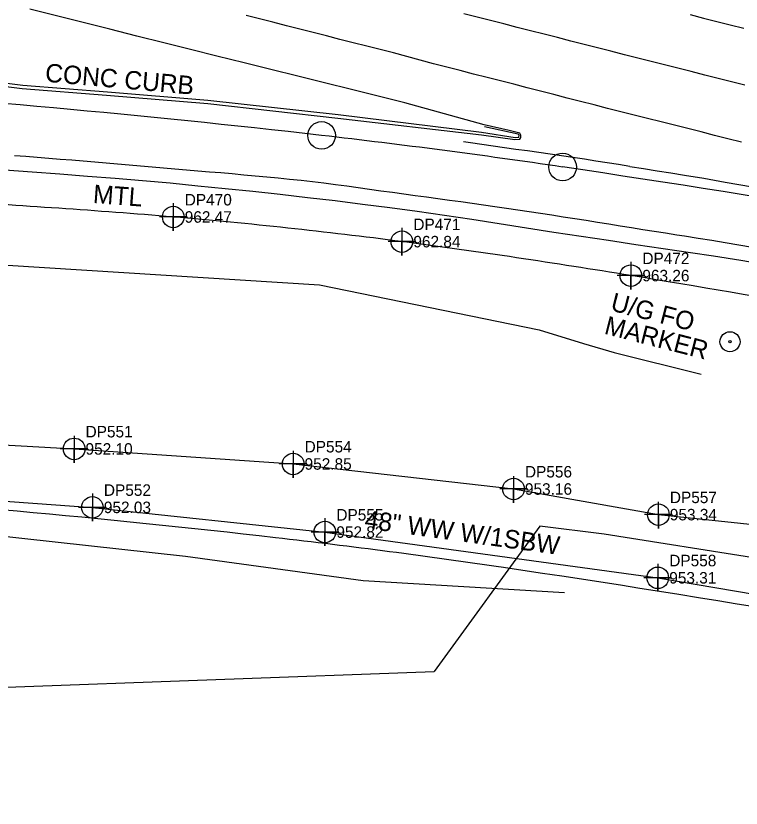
# Model space of a CAD drawing. Extents: x 1182322 to 1186765, y 572295 to 575411.
# Drawn here: x 1185283.6 to 1185441.1, y 573652.7 to 573824.9 of the extents above; entities that cross this region are included whole.
import ezdxf

# ---------------------------------------------------------------- set-up
doc = ezdxf.new("R2010")
doc.units = 0
for name, color, linetype in [('COGO Default Chain', 7, 'Continuous'), ('Exist Guardrail', 7, 'Continuous'), ('Exist Guardrail Cogo Elevation', 7, 'Continuous'), ('Exist Guardrail Cogo Number', 7, 'Continuous'), ('Exist Guardrail Cogo Point CELL', 7, 'Continuous'), ('Exist Guardrail Text', 7, 'Continuous'), ('Exist Horizontal Alignment', 7, 'Continuous'), ('Exist Horizontal Alignment Point', 7, 'Continuous'), ('Exist Other Culture Fence Line', 7, 'Continuous'), ('Exist Other Culture Fence Line Cogo Elevation', 7, 'Continuous'), ('Exist Other Culture Fence Line Cogo Number', 7, 'Continuous'), ('Exist Other Culture Fence Line Cogo Point CELL', 7, 'Continuous'), ('Exist Other Culture Fence Line Text', 7, 'Continuous'), ('Exist Other Culture Located Object CELL', 7, 'Continuous'), ('Exist Other Culture Located Object Text', 7, 'Continuous'), ('Exist Right of Way Line', 7, 'Continuous'), ('Exist Roads Curbs', 7, 'Continuous'), ('Exist Roads Curbs Text', 7, 'Continuous'), ('Exist Roads EOP', 7, 'Continuous'), ('Exist Roads EOT', 7, 'Continuous'), ('Exist Utilities Telephone UG Conduit SUE LOS B', 7, 'Continuous'), ('Exist Utilities Telephone UG Conduit SUE LOS B Cogo Elevation', 7, 'Continuous'), ('Exist Utilities Telephone UG Conduit SUE LOS B Cogo Number', 7, 'Continuous'), ('Exist Utilities Telephone UG Conduit SUE LOS B Cogo Point CELL', 7, 'Continuous'), ('Exist Vegetation Woods Line', 7, 'Continuous'), ('Sheet Layout Plan Border', 7, 'Continuous')]:
    doc.layers.add(name, color=color, linetype=linetype)

msp = doc.modelspace()

# ---------------------------------------------------------------- linework, layer by layer
at = {"layer": 'COGO Default Chain'}
for centre, radius, start, end in [((1192883.59, 603243.25), 30327.83, 255.640516, 256.263723), ((1185071.3, 571370.22), 2444.65, 83.45501, 86.1973), ((1185163.68, 572175.45), 1634.14, 81.6044, 83.45501), ((1184948.77, 570719.25), 3106.12, 76.39941, 81.6044)]:
    msp.add_arc(centre, radius, start, end, dxfattribs=at)
at = {"layer": 'Exist Guardrail'}
for points in [[(1185390.3, 573940.07), (1185437.01, 573922.28), (1185484.33, 573906.54), (1185526.22, 573893.43), (1185574.13, 573879.46), (1185622.33, 573866.54), (1185670.88, 573853.88), (1185719.13, 573841.46), (1185767.43, 573829.33), (1185816.18, 573817.9), (1185864.94, 573807.26), (1185913.93, 573797.57), (1185963.25, 573788.74), (1186012.41, 573780.34), (1186049.41, 573774.82)], [(1185594.93, 573734.55), (1185552.15, 573743.92), (1185503.35, 573753.48), (1185460.44, 573761.12), (1185417.11, 573768.48), (1185367.38, 573775.86), (1185317.73, 573781.22), (1185267.96, 573784.75), (1185211.84, 573788.21), (1185161.85, 573789.69), (1185111.95, 573789.89), (1185061.93, 573788.34)]]:
    msp.add_spline(points, degree=3, dxfattribs=at)
at = {"layer": 'Exist Guardrail Cogo Point CELL'}
for points in [[(1185317.73, 573784.22), (1185317.73, 573778.22), (1185317.73, 573781.22), (1185320.73, 573781.22), (1185314.73, 573781.22)], [(1185367.38, 573778.86), (1185367.38, 573772.86), (1185367.38, 573775.86), (1185370.38, 573775.86), (1185364.38, 573775.86)], [(1185417.11, 573771.48), (1185417.11, 573765.48), (1185417.11, 573768.48), (1185420.11, 573768.48), (1185414.11, 573768.48)]]:
    msp.add_lwpolyline(points, dxfattribs=at)
for centre in [(1185317.73, 573781.22), (1185367.38, 573775.86), (1185417.11, 573768.48)]:
    msp.add_circle(centre, 2.34, dxfattribs=at)
at = {"layer": 'Exist Horizontal Alignment'}
for centre, radius, start, end in [((1192883.59, 603243.25), 30327.83, 255.640516, 256.263723), ((1185071.3, 571370.22), 2444.65, 83.45501, 86.1973), ((1185163.68, 572175.45), 1634.14, 81.6044, 83.45501), ((1184948.77, 570719.25), 3106.12, 76.39941, 81.6044)]:
    msp.add_arc(centre, radius, start, end, dxfattribs=at)
at = {"layer": 'Exist Horizontal Alignment Point'}
for centre in [(1185349.95, 573798.94), (1185402.28, 573792.08)]:
    msp.add_circle(centre, 3, dxfattribs=at)
at = {"layer": 'Exist Other Culture Fence Line'}
msp.add_lwpolyline([(1184699.34, 573697.51), (1184773.78, 573703.02), (1184848.65, 573709.06), (1184900.84, 573713.11), (1184965.64, 573718.36), (1185023.1, 573721.56), (1185061.74, 573723.1), (1185125.69, 573725.08), (1185204.48, 573724.02), (1185248.27, 573721.81), (1185300.17, 573718.11), (1185350.66, 573712.74), (1185422.95, 573702.8), (1185464.84, 573695.68), (1185533.29, 573681.7), (1185567.96, 573674.22), (1185634.32, 573659.17)], dxfattribs=at)
at = {"layer": 'Exist Other Culture Fence Line Cogo Point CELL'}
for points in [[(1185300.17, 573721.11), (1185300.17, 573715.11), (1185300.17, 573718.11), (1185303.17, 573718.11), (1185297.17, 573718.11)], [(1185350.66, 573715.74), (1185350.66, 573709.74), (1185350.66, 573712.74), (1185353.66, 573712.74), (1185347.66, 573712.74)], [(1185422.95, 573705.8), (1185422.95, 573699.8), (1185422.95, 573702.8), (1185425.95, 573702.8), (1185419.95, 573702.8)]]:
    msp.add_lwpolyline(points, dxfattribs=at)
for centre in [(1185300.17, 573718.11), (1185350.66, 573712.74), (1185422.95, 573702.8)]:
    msp.add_circle(centre, 2.34, dxfattribs=at)
at = {"layer": 'Exist Other Culture Located Object CELL'}
for radius in [2.18, 0.24]:
    msp.add_circle((1185438.64, 573754.11), radius, dxfattribs=at)
at = {"layer": 'Exist Right of Way Line'}
for centre, radius, start, end in [((1185071.3, 571370.22), 2356.65, 83.45501, 86.1973), ((1185163.68, 572175.45), 1546.14, 81.6044, 83.45501), ((1184948.77, 570719.25), 3018.12, 76.39941, 81.6044)]:
    msp.add_arc(centre, radius, start, end, dxfattribs=at)
at = {"layer": 'Exist Roads Curbs'}
msp.add_lwpolyline([(1185207.12, 573821.6), (1185218.35, 573819.89), (1185237.58, 573816.83), (1185260.15, 573813.27), (1185276.9, 573810.85), (1185285.05, 573809.87), (1185303.43, 573808.41), (1185325.26, 573806.58), (1185353.56, 573803.47), (1185384.69, 573799.63), (1185391.99, 573798.48), (1185392.8, 573798.56), (1185392.86, 573798.99), (1185392.62, 573799.19), (1185385.29, 573800.81)], dxfattribs=at)
at = {"layer": 'Exist Roads EOP'}
for points in [[(1185385.25, 573801.21), (1185367.99, 573806.02), (1185362.22, 573807.45), (1185356.41, 573808.9), (1185350.59, 573810.34), (1185344.77, 573811.79), (1185338.95, 573813.24), (1185333.1, 573814.71), (1185327.22, 573816.18), (1185321.5, 573817.62), (1185315.69, 573819.07), (1185309.86, 573820.54), (1185303.99, 573822.01), (1185298.2, 573823.47), (1185292.39, 573824.93), (1185286.57, 573826.39)], [(1185206.95, 573820.92), (1185217.38, 573819.2), (1185230.6, 573817.16), (1185238.63, 573815.86), (1185256.94, 573813.04), (1185276.69, 573810.19), (1185284.95, 573809.14), (1185303.22, 573807.67), (1185325.21, 573805.89), (1185353.47, 573802.71), (1185384.64, 573799.05), (1185391.94, 573798.06), (1185393.01, 573798.15), (1185393.25, 573798.51), (1185393.25, 573798.99), (1185393, 573799.4), (1185390.67, 573799.99), (1185385.26, 573801.21)], [(1185430.04, 573773.46), (1185424.1, 573774.31), (1185418.16, 573775.18), (1185412.23, 573776.08), (1185406.3, 573776.98), (1185400.37, 573777.88), (1185394.44, 573778.79), (1185388.51, 573779.72), (1185382.58, 573780.64), (1185376.65, 573781.56), (1185370.71, 573782.42), (1185364.76, 573783.19), (1185358.81, 573783.96), (1185352.86, 573784.72), (1185346.9, 573785.4), (1185340.94, 573786.07), (1185334.98, 573786.74), (1185329.01, 573787.35), (1185323.04, 573787.95), (1185317.07, 573788.55), (1185311.09, 573789.08), (1185305.11, 573789.55), (1185299.13, 573790.02), (1185293.09, 573790.49), (1185287.11, 573790.96), (1185281.19, 573791.4)], [(1185446.88, 573770.75), (1185440.96, 573771.74), (1185435.04, 573772.7), (1185430.04, 573773.46)]]:
    msp.add_lwpolyline(points, dxfattribs=at)
at = {"layer": 'Exist Roads EOT'}
for points in [[(1185441.11, 573797.48), (1185438.2, 573798.22), (1185435.3, 573798.96), (1185432.39, 573799.7), (1185429.48, 573800.43), (1185426.57, 573801.15), (1185423.66, 573801.88), (1185420.75, 573802.62), (1185417.84, 573803.35), (1185414.93, 573804.09), (1185412.02, 573804.83), (1185409.12, 573805.57), (1185406.21, 573806.31), (1185403.3, 573807.06), (1185400.4, 573807.81), (1185397.5, 573808.56), (1185394.59, 573809.31), (1185391.69, 573810.06), (1185388.78, 573810.8), (1185385.87, 573811.55), (1185382.97, 573812.29), (1185380.06, 573813.03), (1185377.15, 573813.77), (1185374.25, 573814.52), (1185371.35, 573815.31), (1185368.46, 573816.09), (1185365.56, 573816.87), (1185362.65, 573817.61), (1185359.74, 573818.34), (1185356.83, 573819.08), (1185353.93, 573819.82), (1185351.02, 573820.56), (1185348.11, 573821.3), (1185345.21, 573822.05), (1185342.3, 573822.79), (1185339.39, 573823.53), (1185336.49, 573824.28), (1185333.58, 573825.02)], [(1185441.87, 573809.84), (1185438.96, 573810.58), (1185436.05, 573811.32), (1185433.14, 573812.06), (1185430.24, 573812.8), (1185427.33, 573813.53), (1185424.42, 573814.27), (1185421.51, 573815.01), (1185418.61, 573815.75), (1185415.7, 573816.49), (1185412.79, 573817.23), (1185409.88, 573817.97), (1185406.98, 573818.71), (1185404.07, 573819.45), (1185401.16, 573820.19), (1185398.25, 573820.93), (1185395.35, 573821.67), (1185392.44, 573822.41), (1185389.54, 573823.16), (1185386.63, 573823.9), (1185383.72, 573824.64), (1185380.82, 573825.39)], [(1185429.97, 573825.19), (1185432.88, 573824.46), (1185435.79, 573823.72), (1185438.7, 573822.99), (1185441.61, 573822.26)], [(1185416.89, 573792.2), (1185414.42, 573792.59), (1185411.95, 573792.98), (1185409.48, 573793.37), (1185407.01, 573793.77), (1185404.54, 573794.14), (1185402.06, 573794.5), (1185399.59, 573794.86), (1185397.12, 573795.22), (1185394.64, 573795.56), (1185392.16, 573795.9), (1185389.69, 573796.25), (1185387.21, 573796.59), (1185384.74, 573796.96), (1185382.27, 573797.33), (1185380.73, 573797.56)], [(1185427.13, 573777.3), (1185424.66, 573777.68), (1185422.19, 573778.05), (1185419.72, 573778.43), (1185417.25, 573778.83), (1185414.78, 573779.24), (1185412.31, 573779.64), (1185409.85, 573780.04), (1185407.38, 573780.43), (1185404.91, 573780.82), (1185402.44, 573781.21), (1185399.97, 573781.58), (1185397.49, 573781.94), (1185395.02, 573782.31), (1185392.55, 573782.68), (1185390.07, 573783.04), (1185387.6, 573783.42), (1185385.13, 573783.8), (1185382.65, 573784.14), (1185380.18, 573784.48), (1185377.7, 573784.82), (1185375.22, 573785.15), (1185372.75, 573785.49), (1185370.27, 573785.83), (1185367.79, 573786.17), (1185365.32, 573786.51), (1185362.84, 573786.86), (1185360.37, 573787.2), (1185357.89, 573787.55), (1185355.42, 573787.9), (1185352.94, 573788.24), (1185350.46, 573788.56), (1185347.98, 573788.88), (1185345.49, 573789.13), (1185343.01, 573789.38), (1185340.52, 573789.62), (1185338.03, 573789.87), (1185335.54, 573790.1), (1185333.05, 573790.33), (1185330.56, 573790.56), (1185328.07, 573790.78), (1185325.58, 573790.99), (1185323.09, 573791.21), (1185320.6, 573791.42), (1185318.11, 573791.63), (1185315.62, 573791.84), (1185313.13, 573792.06), (1185310.64, 573792.27), (1185308.14, 573792.48), (1185305.65, 573792.7), (1185303.16, 573792.91), (1185300.67, 573793.12), (1185298.18, 573793.33), (1185295.69, 573793.54), (1185293.2, 573793.74), (1185290.71, 573793.95), (1185288.21, 573794.16), (1185285.72, 573794.35), (1185283.23, 573794.54)], [(1185416.9, 573792.2), (1185419.86, 573791.73), (1185422.83, 573791.27), (1185425.79, 573790.81), (1185428.75, 573790.33), (1185432.93, 573789.62), (1185437.62, 573788.81), (1185440.58, 573788.3), (1185443.54, 573787.8)], [(1185443.54, 573774.61), (1185440.58, 573775.1), (1185437.62, 573775.6), (1185434.66, 573776.08), (1185431.7, 573776.56), (1185428.74, 573777.04), (1185427.13, 573777.3)]]:
    msp.add_lwpolyline(points, dxfattribs=at)
at = {"layer": 'Exist Utilities Telephone UG Conduit SUE LOS B'}
msp.add_lwpolyline([(1184705.2, 573717.51), (1184761.61, 573719.92), (1184808.75, 573719.14), (1184855.63, 573717.48), (1184899.38, 573717.73), (1184947.65, 573726.76), (1184989.59, 573731.99), (1185049.6, 573740.86), (1185104.23, 573742.11), (1185147.54, 573741.49), (1185190.99, 573738.17), (1185243.67, 573733.83), (1185296.19, 573730.81), (1185343.76, 573727.54), (1185391.61, 573722.1), (1185423.08, 573716.53), (1185467.66, 573711.88), (1185536.39, 573704.97), (1185583.2, 573696.39), (1185626.44, 573682.88)], dxfattribs=at)
at = {"layer": 'Exist Utilities Telephone UG Conduit SUE LOS B Cogo Point CELL'}
for points in [[(1185296.18, 573733.62), (1185296.21, 573727.81), (1185296.19, 573730.81), (1185299.21, 573730.81), (1185293.21, 573730.81)], [(1185343.74, 573730.36), (1185343.77, 573724.54), (1185343.76, 573727.54), (1185346.77, 573727.54), (1185340.77, 573727.54)], [(1185391.6, 573724.92), (1185391.63, 573719.1), (1185391.61, 573722.1), (1185394.63, 573722.1), (1185388.63, 573722.1)], [(1185423.07, 573719.34), (1185423.1, 573713.53), (1185423.08, 573716.53), (1185426.1, 573716.53), (1185420.1, 573716.53)]]:
    msp.add_lwpolyline(points, dxfattribs=at)
for centre in [(1185296.21, 573730.81), (1185343.77, 573727.54), (1185391.63, 573722.1), (1185423.1, 573716.53)]:
    msp.add_circle(centre, 2.34, dxfattribs=at)
at = {"layer": 'Exist Vegetation Woods Line'}
for points in [[(1184575.02, 573729.05), (1184597.15, 573732.62), (1184637.97, 573736.65), (1184706.19, 573743.8), (1184765.1, 573753.09), (1184813.5, 573755.42), (1184873.05, 573752.61), (1184920.1, 573754.56), (1184952.91, 573761.14), (1185024.52, 573770.05), (1185065.05, 573766.23), (1185104.79, 573771.63), (1185125.52, 573775.21), (1185166.8, 573773.18), (1185213.51, 573768.99), (1185272.49, 573771.32), (1185349.48, 573766.46), (1185397.23, 573756.66)], [(1185397.23, 573756.66), (1185406.81, 573753.73), (1185413.46, 573751.73), (1185432.38, 573747.08)], [(1185359.01, 573702.12), (1185320.37, 573707.45), (1185270.98, 573712.83), (1185217.04, 573710.02), (1185162.54, 573705.94), (1185115.44, 573703.83), (1185057.71, 573705.66), (1185038.72, 573704.43), (1185023.43, 573695.62), (1185025.14, 573676.09), (1185031.21, 573657.46)], [(1185402.67, 573699.52), (1185359.01, 573702.12)]]:
    msp.add_lwpolyline(points, dxfattribs=at)
at = {"layer": 'Sheet Layout Plan Border'}
for p, q in [((1185397.33, 573714.02), (1185374.39, 573682.41)), ((1185411.32, 573712.28), (1185397.33, 573714.02)), ((1185483.06, 573700.95), (1185411.32, 573712.28)), ((1184830.48, 573662.79), (1185374.39, 573682.41))]:
    msp.add_line(p, q, dxfattribs=at)

# ---------------------------------------------------------------- texts
at = {"layer": 'Exist Guardrail Cogo Elevation'}
for s, p in [('962.47', (1185320.23, 573779.97)), ('962.84', (1185369.88, 573774.61)), ('963.26', (1185419.61, 573767.23))]:
    msp.add_text(s, height=2.5, dxfattribs=at).set_placement(p)
at = {"layer": 'Exist Guardrail Cogo Number'}
for s, p in [('DP470', (1185320.23, 573783.72)), ('DP471', (1185369.88, 573778.36)), ('DP472', (1185419.61, 573770.98))]:
    msp.add_text(s, height=2.5, dxfattribs=at).set_placement(p)
at = {"layer": 'Exist Guardrail Text'}
msp.add_text('MTL', height=4, rotation=355.7313, dxfattribs=at).set_placement((1185300.21, 573784.27))
at = {"layer": 'Exist Other Culture Fence Line Cogo Elevation'}
for s, p in [('952.03', (1185302.67, 573716.86)), ('952.82', (1185353.16, 573711.49)), ('953.31', (1185425.45, 573701.55))]:
    msp.add_text(s, height=2.5, dxfattribs=at).set_placement(p)
at = {"layer": 'Exist Other Culture Fence Line Cogo Number'}
for s, p in [('DP552', (1185302.67, 573720.61)), ('DP555', (1185353.16, 573715.24)), ('DP558', (1185425.45, 573705.3))]:
    msp.add_text(s, height=2.5, dxfattribs=at).set_placement(p)
at = {"layer": 'Exist Other Culture Fence Line Text'}
msp.add_text('48" WW W/1SBW', height=4, rotation=352.1724, dxfattribs=at).set_placement((1185359.13, 573713.59))
at = {"layer": 'Exist Other Culture Located Object Text'}
for s, p in [('U/G FO', (1185412.49, 573760.95)), ('MARKER', (1185411.13, 573755.88))]:
    msp.add_text(s, height=4, rotation=345.6405, dxfattribs=at).set_placement(p)
at = {"layer": 'Exist Roads Curbs Text'}
msp.add_text('CONC CURB', height=4, rotation=354.9612, dxfattribs=at).set_placement((1185289.79, 573810.63))
at = {"layer": 'Exist Utilities Telephone UG Conduit SUE LOS B Cogo Elevation'}
for s, p in [('952.10', (1185298.69, 573729.56)), ('952.85', (1185346.26, 573726.29)), ('953.16', (1185394.11, 573720.85)), ('953.34', (1185425.58, 573715.28))]:
    msp.add_text(s, height=2.5, dxfattribs=at).set_placement(p)
at = {"layer": 'Exist Utilities Telephone UG Conduit SUE LOS B Cogo Number'}
for s, p in [('DP551', (1185298.69, 573733.31)), ('DP554', (1185346.26, 573730.04)), ('DP556', (1185394.11, 573724.6)), ('DP557', (1185425.58, 573719.03))]:
    msp.add_text(s, height=2.5, dxfattribs=at).set_placement(p)

doc.saveas('drawing.dxf')
